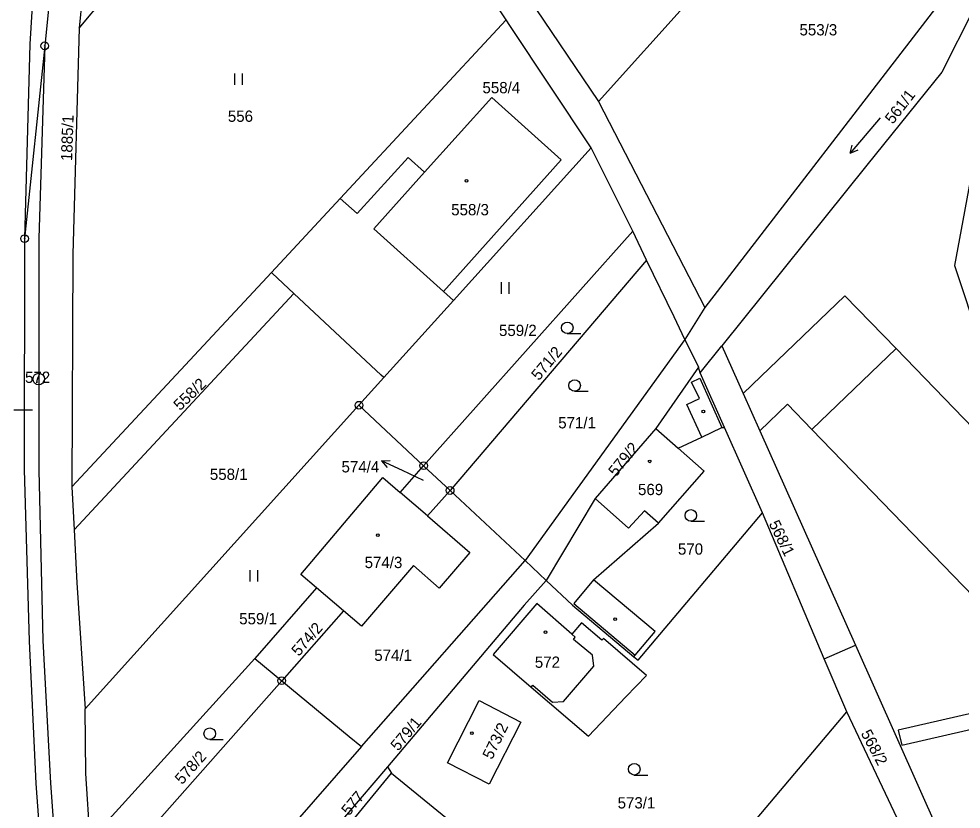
# Model space of a CAD drawing. Extents: x -587171 to -555306, y -1167727 to -1074732.
# Drawn here: x -561086.2 to -560964.2, y -1077893.1 to -1077790.8 of the extents above; entities that cross this region are included whole.
import ezdxf

# ---------------------------------------------------------------- set-up
doc = ezdxf.new("R2010")
doc.units = 0
for name, color, linetype in [('Hranice parcel', 7, 'Continuous'), ('Parcelní čísla', 7, 'Continuous'), ('Pop  PČ popisy', 7, 'Continuous'), ('Vnitřní kresba', 7, 'Continuous'), ('Věcná břemena k části', 7, 'Continuous'), ('Značky bodu BP', 7, 'Continuous'), ('Značky budov', 7, 'Continuous'), ('Značky kultur', 7, 'Continuous')]:
    doc.layers.add(name, color=color, linetype=linetype)

msp = doc.modelspace()

# ---------------------------------------------------------------- linework, layer by layer
at = {"layer": 'Hranice parcel'}
for p, q in [((-561078.41, -1077792.02), (-561045.58, -1077752.42)), ((-561011.17, -1077801.52), (-560976.64, -1077763.13)), ((-561031.78, -1077770.93), (-561011.17, -1077801.52)), ((-561077.71, -1077784.65), (-561078.41, -1077792.02)), ((-561044.59, -1077814.05), (-561023.11, -1077790.95)), ((-561082.86, -1077794.3), (-561085.47, -1077819.26)), ((-561011.17, -1077801.52), (-560997.37, -1077828.19)), ((-561029.93, -1077827.26), (-561012.12, -1077807.52)), ((-561006.73, -1077818.28), (-561012.12, -1077807.52)), ((-561053.51, -1077823.64), (-561044.59, -1077814.05)), ((-561033.8, -1077848.66), (-561006.73, -1077818.28)), ((-561004.94, -1077822.03), (-561006.73, -1077818.28)), ((-561004.94, -1077822.03), (-561030.37, -1077851.87)), ((-561001.34, -1077829.4), (-561004.94, -1077822.03)), ((-561079.33, -1077851.39), (-561053.51, -1077823.64)), ((-561050.59, -1077826.37), (-561079.04, -1077856.96)), ((-561038.95, -1077837.26), (-561029.93, -1077827.26)), ((-560997.37, -1077828.19), (-560999.98, -1077832.32)), ((-560999.98, -1077832.32), (-561001.34, -1077829.4)), ((-560999.98, -1077832.32), (-561020.67, -1077860.94)), ((-560999.98, -1077832.32), (-560998.19, -1077835.9)), ((-560997.99, -1077836.63), (-560995.18, -1077833.14)), ((-560995.18, -1077833.14), (-560992.43, -1077839.31)), ((-560997.99, -1077836.63), (-560998.19, -1077835.9)), ((-560994.84, -1077843.71), (-560997.99, -1077836.63)), ((-561042.17, -1077840.83), (-561038.95, -1077837.26)), ((-560992.43, -1077839.31), (-560990.26, -1077844.16)), ((-561077.62, -1077880.12), (-561042.17, -1077840.83)), ((-561033.8, -1077848.66), (-561042.17, -1077840.83)), ((-560989.93, -1077854.75), (-560994.84, -1077843.71)), ((-560990.26, -1077844.16), (-560977.9, -1077871.89)), ((-561036.84, -1077852.13), (-561033.8, -1077848.66)), ((-561030.37, -1077851.87), (-561033.8, -1077848.66)), ((-561079.33, -1077851.39), (-561079.04, -1077856.96)), ((-561033.29, -1077855.17), (-561036.84, -1077852.13)), ((-561030.37, -1077851.87), (-561033.29, -1077855.17)), ((-561020.67, -1077860.94), (-561030.37, -1077851.87)), ((-560981.92, -1077873.65), (-560989.93, -1077854.75)), ((-561079.04, -1077856.96), (-561078.69, -1077863.82)), ((-561041.83, -1077885.03), (-561020.67, -1077860.94)), ((-561017.94, -1077863.52), (-561020.67, -1077860.94)), ((-561078.69, -1077863.82), (-561077.62, -1077880.12)), ((-561047.66, -1077864.48), (-561055.67, -1077873.63)), ((-561044.17, -1077867.45), (-561047.66, -1077864.48)), ((-561044.17, -1077867.45), (-561052.18, -1077876.5)), ((-560981.92, -1077873.65), (-560977.9, -1077871.89)), ((-560977.9, -1077871.89), (-560965.52, -1077899.64)), ((-561055.67, -1077873.63), (-561052.18, -1077876.5)), ((-560979.01, -1077880.52), (-560981.92, -1077873.65)), ((-561052.18, -1077876.5), (-561076.54, -1077904.04)), ((-561001.03, -1077906.61), (-560979.01, -1077880.52)), ((-560967.87, -1077904.04), (-560979.01, -1077880.52)), ((-561041.83, -1077885.03), (-561074.51, -1077922.26)), ((-561038.47, -1077887.64), (-561048.08, -1077898.88)), ((-561038.47, -1077887.64), (-561037.98, -1077888.46)), ((-561043.08, -1077894.73), (-561037.98, -1077888.46)), ((-561037.98, -1077888.46), (-561023.13, -1077900.55))]:
    msp.add_line(p, q, dxfattribs=at)
for points in [[(-561078.4, -1077739.86), (-561078.99, -1077755.8), (-561082.86, -1077794.3)], [(-561080.53, -1077742.45), (-561081.73, -1077752.32), (-561083.54, -1077773.62), (-561084.77, -1077794.08), (-561085.47, -1077819.26)], [(-561023.11, -1077790.95), (-561034.54, -1077773.74), (-561045.58, -1077752.42)], [(-560968.18, -1077771.35), (-560966.77, -1077788.49), (-560997.37, -1077828.19)], [(-560963.28, -1077776.11), (-560962.62, -1077789.61), (-560966.7, -1077797.7), (-560976.39, -1077809.75), (-560995.18, -1077833.14)], [(-561012.12, -1077807.52), (-561022.64, -1077791.66), (-561023.11, -1077790.95)], [(-561078.41, -1077792.02), (-561079.24, -1077821.26), (-561079.33, -1077851.39)], [(-561082.86, -1077794.3), (-561083.63, -1077819.25), (-561083.64, -1077849.26), (-561083.09, -1077871.28), (-561082.13, -1077889.75), (-561080.57, -1077911.33), (-561079.1, -1077927.23)], [(-561029.93, -1077827.26), (-561031.23, -1077826.1), (-561016, -1077809.07), (-561024.98, -1077800.97), (-561033.67, -1077810.66), (-561035.81, -1077808.74), (-561042.42, -1077816.02), (-561044.59, -1077814.05)], [(-561085.47, -1077819.26), (-561085.52, -1077849.15), (-561084.89, -1077871.39), (-561084.03, -1077889.81), (-561082.43, -1077911.55), (-561081.56, -1077924.36)], [(-561050.59, -1077826.37), (-561053.39, -1077823.75), (-561053.51, -1077823.64)], [(-561038.95, -1077837.26), (-561039.31, -1077836.93), (-561050.59, -1077826.37)], [(-560990.26, -1077844.16), (-560986.69, -1077840.71), (-560983.52, -1077843.98), (-560927.31, -1077902.08), (-560916.46, -1077891.59), (-560972.62, -1077833.5), (-560979.27, -1077826.67), (-560990.15, -1077837.13), (-560992.43, -1077839.31)], [(-560998.19, -1077835.9), (-561003.73, -1077843.85), (-561011.58, -1077852.91), (-561017.94, -1077863.52)], [(-561006.58, -1077873.39), (-561006.41, -1077873.19), (-561003.84, -1077870.15), (-561011.79, -1077863.45), (-561003.37, -1077856.09), (-560997.46, -1077849.35), (-561000.83, -1077846.4), (-560997.78, -1077844.96), (-560995.18, -1077843.73), (-560994.84, -1077843.71)], [(-561047.66, -1077864.48), (-561049.7, -1077862.74), (-561039.08, -1077850.21), (-561036.84, -1077852.13)], [(-561006.58, -1077873.39), (-561006.04, -1077873.84), (-560989.93, -1077854.75)], [(-561033.29, -1077855.17), (-561027.8, -1077859.88), (-561031.77, -1077864.52), (-561035.13, -1077861.6), (-561041.84, -1077869.44), (-561044.17, -1077867.45)], [(-561017.94, -1077863.52), (-561020.77, -1077866.7), (-561038.47, -1077887.64)], [(-561017.94, -1077863.52), (-561014.51, -1077866.72), (-561006.58, -1077873.39)], [(-561010.71, -1077871.27), (-561013.34, -1077869), (-561014.61, -1077870.46), (-561019.16, -1077866.5), (-561024.78, -1077873.1), (-561019.88, -1077877.33), (-561012.44, -1077883.69), (-561007.6, -1077878.6), (-561004.95, -1077875.83), (-561010.5, -1077871.03), (-561010.71, -1077871.27)], [(-561076.98, -1077897.15), (-561076.19, -1077896.27), (-561055.67, -1077873.63)], [(-561052.18, -1077876.5), (-561043.43, -1077883.71), (-561041.83, -1077885.03)], [(-561021.21, -1077881.85), (-561025.31, -1077889.9), (-561030.72, -1077887.15), (-561026.59, -1077879.07), (-561021.21, -1077881.85)], [(-561076.98, -1077897.15), (-561077.53, -1077888.51), (-561077.62, -1077880.12)]]:
    msp.add_lwpolyline(points, dxfattribs=at)
at = {"layer": 'Pop  PČ popisy'}
for p, q in [((-561084.46, -1077841.49), (-561086.85, -1077841.46)), ((-561039.24, -1077848.03), (-561038.12, -1077848)), ((-561036.52, -1077849.3), (-561039.24, -1077848.03)), ((-561039.24, -1077848.03), (-561038.54, -1077848.91)), ((-561033.8, -1077850.59), (-561036.52, -1077849.3))]:
    msp.add_line(p, q, dxfattribs=at)
at = {"layer": 'Vnitřní kresba'}
for p, q in [((-561033.67, -1077810.66), (-561040.24, -1077817.99)), ((-561040.24, -1077817.99), (-561031.23, -1077826.1)), ((-560972.62, -1077833.5), (-560983.52, -1077843.98)), ((-560999.12, -1077837.83), (-560998.04, -1077837.34)), ((-560998.09, -1077839.98), (-560999.12, -1077837.83)), ((-560998.04, -1077837.34), (-560995.18, -1077843.73)), ((-560999.71, -1077840.72), (-560998.09, -1077839.98)), ((-560997.78, -1077844.96), (-560999.71, -1077840.72)), ((-561003.73, -1077843.85), (-561000.83, -1077846.4)), ((-561007.28, -1077856.75), (-561011.58, -1077852.91)), ((-561005.2, -1077854.49), (-561007.28, -1077856.75)), ((-561003.37, -1077856.09), (-561005.2, -1077854.49)), ((-561011.79, -1077863.45), (-561014.33, -1077866.5)), ((-561014.33, -1077866.5), (-561006.41, -1077873.19)), ((-561014.16, -1077870.85), (-561014.61, -1077870.46)), ((-561014.41, -1077871.15), (-561014.16, -1077870.85)), ((-561011.92, -1077873.18), (-561014.41, -1077871.15)), ((-561011.77, -1077874.6), (-561011.92, -1077873.18)), ((-561015.68, -1077879.19), (-561011.77, -1077874.6)), ((-561019.88, -1077877.33), (-561019.65, -1077877.07)), ((-561019.65, -1077877.07), (-561017.1, -1077879.27)), ((-561017.1, -1077879.27), (-561015.68, -1077879.19))]:
    msp.add_line(p, q, dxfattribs=at)
at = {"layer": 'Věcná břemena k části'}
msp.add_lwpolyline([(-560960.09, -1077764.59), (-560960.19, -1077766.47), (-560960.83, -1077778.49), (-560962.4, -1077808.27), (-560965.07, -1077822.75), (-560961.7, -1077832.88), (-560935.77, -1077861.88), (-560940.68, -1077866.54), (-560951.63, -1077876.94), (-560953.3, -1077878.53), (-560972.35, -1077882.91), (-560971.9, -1077884.86), (-560952.32, -1077880.35), (-560950.24, -1077878.38), (-560939.29, -1077867.98), (-560932.99, -1077862), (-560959.94, -1077831.86), (-560963.01, -1077822.61), (-560960.4, -1077808.49), (-560958.91, -1077780.35), (-560958.29, -1077768.51), (-560958.14, -1077765.69)], close=True, dxfattribs=at)
at = {"layer": 'Značky bodu BP'}
for centre, radius in [((-561082.86, -1077794.3), 0.5), ((-561082.86, -1077794.3), 0.0303), ((-561085.47, -1077819.26), 0.5), ((-561085.47, -1077819.26), 0.0303), ((-561083.64, -1077837.44), 0.75), ((-561083.64, -1077837.44), 0.03), ((-561042.17, -1077840.83), 0.5), ((-561042.17, -1077840.83), 0.0303), ((-561033.8, -1077848.66), 0.5), ((-561033.8, -1077848.66), 0.0303), ((-561030.37, -1077851.87), 0.5), ((-561030.37, -1077851.87), 0.0303), ((-561052.18, -1077876.5), 0.5), ((-561052.18, -1077876.5), 0.0303)]:
    msp.add_circle(centre, radius, dxfattribs=at)
at = {"layer": 'Značky budov'}
for centre in [(-561028.26, -1077811.78), (-560997.58, -1077841.65), (-561004.53, -1077848.1), (-561039.72, -1077857.64), (-561009, -1077868.52), (-561018.03, -1077870.23), (-561027.54, -1077883.29)]:
    msp.add_circle(centre, 0.175, dxfattribs=at)
at = {"layer": 'Značky kultur'}
for p, q in [((-561058.26, -1077799.36), (-561058.26, -1077797.86)), ((-561057.26, -1077799.36), (-561057.26, -1077797.86)), ((-560974.69, -1077803.61), (-560978.55, -1077808.21)), ((-560978.55, -1077808.21), (-560978.3, -1077807.14)), ((-560978.55, -1077808.21), (-560977.53, -1077807.78)), ((-561023.71, -1077826.42), (-561023.71, -1077824.92)), ((-561022.71, -1077826.42), (-561022.71, -1077824.92)), ((-561015.2, -1077831.56), (-561013.45, -1077831.56)), ((-561014.25, -1077839.03), (-561012.5, -1077839.03)), ((-560999.2, -1077855.85), (-560997.45, -1077855.85)), ((-561056.25, -1077863.67), (-561056.25, -1077862.17)), ((-561055.25, -1077863.67), (-561055.25, -1077862.17)), ((-561061.5, -1077884.11), (-561059.75, -1077884.11)), ((-561006.52, -1077888.71), (-561004.77, -1077888.71))]:
    msp.add_line(p, q, dxfattribs=at)
for centre in [(-561015.2, -1077830.81), (-561014.25, -1077838.28), (-560999.2, -1077855.1), (-561061.5, -1077883.36), (-561006.52, -1077887.96)]:
    msp.add_circle(centre, 0.75, dxfattribs=at)

# ---------------------------------------------------------------- texts
at = {"layer": 'Parcelní čísla'}
for s, p in [('553/3', (-560985.13, -1077792.95)), ('558/4', (-561026.18, -1077800.44)), ('556', (-561059.15, -1077804.14)), ('558/3', (-561030.23, -1077816.24)), ('559/2', (-561024.04, -1077831.87)), ('571/1', (-561016.37, -1077843.83)), ('558/1', (-561061.48, -1077850.5)), ('574/4', (-561044.43, -1077849.53)), ('569', (-561006.04, -1077852.47)), ('570', (-561000.87, -1077860.18)), ('574/3', (-561041.44, -1077861.92)), ('559/1', (-561057.68, -1077869.2)), ('574/1', (-561040.19, -1077873.93)), ('572', (-561019.4, -1077874.83)), ('573/1', (-561008.68, -1077893.04))]:
    msp.add_text(s, height=1.46, dxfattribs=at).set_placement(p)
for s, rotation, p in [('561/1', 52, (-560973.05, -1077804.53)), ('1885/1', 88, (-561079.32, -1077809.23)), ('571/2', 50, (-561018.88, -1077837.73)), ('558/2', 44, (-561065.34, -1077841.62)), ('579/2', 51, (-561008.89, -1077850.18)), ('568/1', 296, (-560989.14, -1077856.16)), ('574/2', 49, (-561049.96, -1077873.43)), ('579/1', 50, (-561037.11, -1077885.7)), ('573/2', 64, (-561024.94, -1077886.8)), ('568/2', 298, (-560977.23, -1077883.31)), ('578/2', 48, (-561065.08, -1077890.03)), ('577', 50, (-561043.47, -1077894.07))]:
    msp.add_text(s, height=1.46, rotation=rotation, dxfattribs=at).set_placement(p)
at = {"layer": 'Značky bodu BP'}
msp.add_text('572', height=1.46, dxfattribs=at).set_placement((-561085.41, -1077837.94))

doc.saveas('drawing.dxf')
